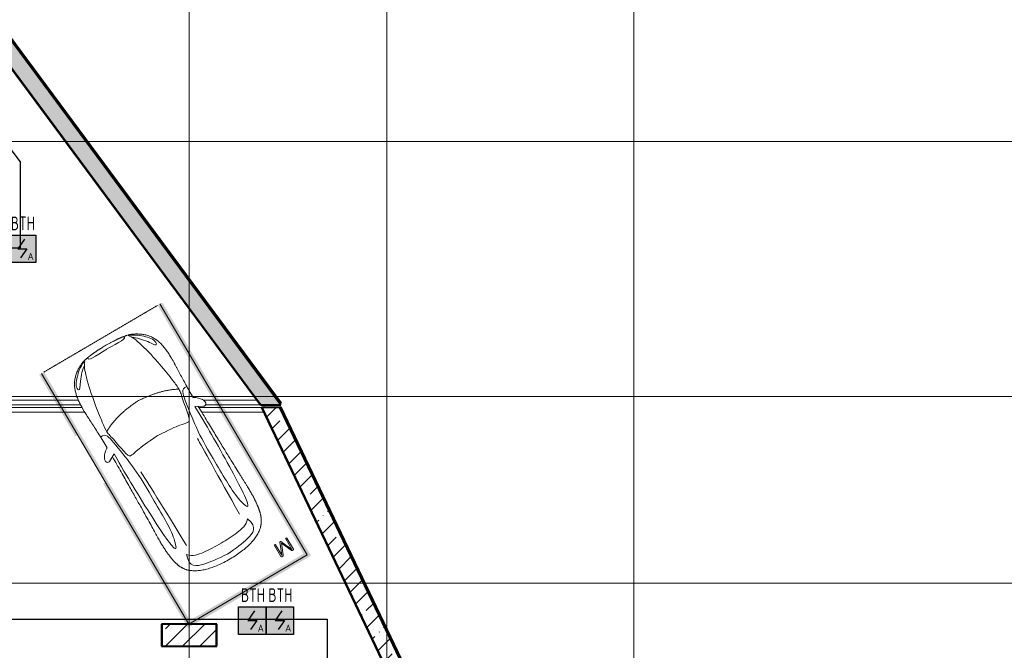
# Model space of a CAD drawing. Header units: millimetres. Extents: x -135639 to 224623, y -383017 to -59102.
# Tile 464 of 494: x 121925 to 139860, y -119847 to -108353. Entities that reach past the tile are written whole.
import ezdxf
from ezdxf.enums import TextEntityAlignment as Align

# ---------------------------------------------------------------- set-up
doc = ezdxf.new("R2010")
doc.units = ezdxf.units.MM
for name, pattern in [('CONTINOUS', [0]), ('Линия сетки', [25, 20, -2.5, 0, -2.5]), ('Невидимые', [5, 3, -2]), ('Штрих_3_3_', [6, 3, -3])]:
    doc.linetypes.add(name, pattern=pattern)
for name, color, linetype, lineweight in [('A-000-M_MASS', 7, 'Continuous', 18), ('A-200-M_WALL', 7, 'Continuous', 18), ('A-200-M_WALL_EXT', 7, 'Continuous', 18), ('A-200-M_WALL_INT', 7, 'Continuous', 18), ('A-200-M_WALL_PAT', 7, 'Continuous', 40), ('C-953-M_PARKING', 7, 'Continuous', 18), ('C-953-MH_PARKING', 7, 'Невидимые', 18), ('S-280-M_COLUMN', 7, 'Continuous', 18), ('Z-030-M_GRID', 7, 'Continuous', 9), ('ПС', 7, 'Continuous', 40), ('СС-011-ПОЖ-СИГНАЛИЗАЦИЯ', 1, 'Continuous', 30)]:
    doc.layers.add(name, color=color, linetype=linetype, lineweight=lineweight)
doc.styles.add('1111', font='isocpeur.ttf')
pattern_1 = [(45, (0, 0), (-314.309, 314.309), []), (45, (314.3, 0), (-314.309, 314.309), [555.625, -111.125, 3.353, -107.772])]

# ---------------------------------------------------------------- blocks, each defined once
blk = doc.blocks.new('A_PAR_Parking - M-2663509-B1_-7_650_')
at = {"layer": 'C-953-M_PARKING', "true_color": 0xf7f9fb}
blk.add_hatch(color=7, dxfattribs=at).paths.add_polyline_path([(-1300, 2650), (-1300, 1350), (-1250, 1350), (-1250, 350), (-1300, 350), (-1300, -2700), (1300, -2700), (1300, 2650), (1200, 2650), (1200, -2600), (-1200, -2600), (-1200, 2650)])
at = {"layer": 'A-000-M_MASS', "color": 253, "true_color": 0xaaaaaa}
for p, q in [((-853, 717), (-993, 639)), ((-906, 687), (-993, 639)), ((853, 717), (993, 639)), ((993, 639), (906, 687))]:
    blk.add_line(p, q, dxfattribs=at)
for centre, start, end in [((-1010, 678), 223.4184, 293.9305), ((1010, 678), 246.0695, 316.5816)]:
    blk.add_arc(centre, 42.2, start, end, dxfattribs=at)
for points, knots in [([(-908, 876), (-908, 976), (-911, 1161), (-920, 1362), (-926, 1508), (-930, 1645), (-930, 1769), (-922, 1880), (-911, 1957), (-894, 2031), (-871, 2100), (-841, 2165), (-809, 2216), (-779, 2254), (-754, 2281), (-727, 2307), (-698, 2332), (-667, 2355), (-636, 2376), (-604, 2395), (-574, 2412), (-545, 2426), (-519, 2438), (-500, 2445), (-485, 2450), (-474, 2453), (-463, 2456), (-452, 2458), (-440, 2461), (-428, 2463), (-414, 2466), (-402, 2468), (-391, 2470), (-383, 2471), (-376, 2473), (-370, 2474), (-363, 2475), (-356, 2476), (-349, 2477), (-343, 2478), (-337, 2479), (-330, 2480), (-324, 2481), (-317, 2481), (-309, 2482), (-301, 2483), (-293, 2484), (-285, 2485), (-276, 2486), (-263, 2487), (-249, 2488), (-235, 2489), (-223, 2490), (-211, 2491), (-199, 2492), (-186, 2493), (-168, 2494), (-148, 2495), (-127, 2496), (-106, 2497), (-77, 2498), (-40, 2500), (-13, 2501), (1, 2501)], [-1, -1, -1, -1, -0.913265, -0.826531, -0.783163, -0.739796, -0.653061, -0.612245, -0.571429, -0.530612, -0.489796, -0.44898, -0.408163, -0.387755, -0.367347, -0.346939, -0.326531, -0.306122, -0.285714, -0.265306, -0.244898, -0.22449, -0.204082, -0.183673, -0.173469, -0.163265, -0.153061, -0.142857, -0.132653, -0.122449, -0.112245, -0.102041, -0.096939, -0.091837, -0.086735, -0.084184, -0.081633, -0.076531, -0.07398, -0.071429, -0.068878, -0.066327, -0.063776, -0.061224, -0.058673, -0.056122, -0.053571, -0.05102, -0.048469, -0.045918, -0.040816, -0.038265, -0.035714, -0.033163, -0.030612, -0.028061, -0.02551, -0.020408, -0.017857, -0.015306, -0.010204, -0.005102, 0, 0, 0, 0]), ([(-480, 2441), (-586, 2392), (-719, 2283), (-847, 2128), (-828, 2057)], [0, 0, 0, 0, 0.53668, 1.024735, 1.024735, 1.024735, 1.024735]), ([(-828, 2057), (-803, 2016), (-728, 2173), (-566, 2339), (-505, 2381)], [0, 0, 0, 0, 0.497572, 1.022643, 1.022643, 1.022643, 1.022643]), ([(-459, 2446), (-508, 2398), (-601, 2147), (-696, 1684), (-744, 1354), (-774, 1106), (-734, 996), (-660, 552), (-618, 522), (-447, 565), (-234, 590), (-2, 602)], [0, 0, 0, 0, 0.884172, 2.058368, 3.212407, 3.977765, 4.871213, 5.547774, 6.288901, 6.772879, 7.454401, 7.454401, 7.454401, 7.454401]), ([(1, 2501), (22, 2500), (51, 2499), (88, 2498), (113, 2497), (137, 2496), (160, 2494), (181, 2493), (201, 2492), (219, 2491), (237, 2489), (253, 2488), (268, 2487), (282, 2485), (295, 2484), (307, 2483), (320, 2481), (330, 2480), (338, 2479), (345, 2478), (350, 2477), (356, 2476), (361, 2475), (366, 2474), (371, 2473), (377, 2472), (385, 2471), (393, 2469), (403, 2467), (416, 2465), (434, 2462), (454, 2458), (476, 2453), (498, 2446), (521, 2437), (555, 2422), (605, 2396), (669, 2355), (730, 2307), (773, 2263), (802, 2225), (823, 2195), (841, 2164), (857, 2132), (871, 2099), (887, 2053), (904, 1994), (915, 1931), (922, 1879), (926, 1839), (928, 1798), (930, 1756), (930, 1720), (931, 1690), (931, 1667), (930, 1645), (930, 1621), (929, 1598), (929, 1566), (927, 1526), (925, 1459), (919, 1336), (911, 1145), (908, 970), (908, 876)], [-1, -1, -1, -1, -0.992347, -0.98852, -0.984694, -0.980867, -0.977041, -0.973214, -0.969388, -0.965561, -0.961735, -0.957908, -0.954082, -0.950255, -0.946429, -0.942602, -0.938776, -0.933673, -0.931122, -0.928571, -0.92602, -0.923469, -0.920918, -0.918367, -0.915816, -0.913265, -0.908163, -0.903061, -0.897959, -0.887755, -0.877551, -0.857143, -0.836735, -0.816327, -0.795918, -0.77551, -0.734694, -0.693878, -0.653061, -0.612245, -0.591837, -0.571429, -0.55102, -0.530612, -0.510204, -0.489796, -0.44898, -0.408163, -0.387755, -0.367347, -0.346939, -0.326531, -0.306122, -0.295918, -0.285714, -0.27551, -0.265306, -0.255102, -0.244898, -0.22449, -0.204082, -0.163265, -0.081633, 0, 0, 0, 0]), ([(459, 2446), (508, 2398), (601, 2147), (696, 1684), (744, 1354), (774, 1106), (734, 996), (660, 552), (618, 522), (447, 565), (234, 590), (2, 602)], [0, 0, 0, 0, 0.884172, 2.058368, 3.212407, 3.977765, 4.871213, 5.547774, 6.288901, 6.772879, 7.454401, 7.454401, 7.454401, 7.454401]), ([(480, 2441), (586, 2392), (719, 2283), (847, 2128), (828, 2057)], [0, 0, 0, 0, 0.53668, 1.024735, 1.024735, 1.024735, 1.024735]), ([(828, 2057), (803, 2016), (728, 2173), (566, 2339), (505, 2381)], [0, 0, 0, 0, 0.497572, 1.022643, 1.022643, 1.022643, 1.022643]), ([(-908, 1106), (-792, 1130), (-753, 859), (-663, 332), (-655, -196), (-661, -684), (-663, -1068), (-764, -1443), (-817, -1157), (-842, -605), (-857, -17), (-857, 454), (-853, 717)], [0, 0, 0, 0, 1.013953, 2.476159, 4.172855, 5.704608, 7.082231, 8.244161, 9.589947, 11.154659, 12.917121, 14.362976, 14.362976, 14.362976, 14.362976]), ([(908, 1106), (792, 1130), (753, 859), (663, 332), (655, -196), (661, -684), (663, -1068), (764, -1443), (817, -1157), (842, -605), (857, -17), (857, 454), (853, 717)], [0, 0, 0, 0, 1.013953, 2.476159, 4.172855, 5.704608, 7.082231, 8.244161, 9.589947, 11.154659, 12.917121, 14.362976, 14.362976, 14.362976, 14.362976]), ([(-1041, 649), (-1044, 652), (-1049, 657), (-1053, 664), (-1055, 669), (-1057, 675), (-1058, 682), (-1058, 688), (-1058, 702), (-1052, 723), (-1036, 756), (-1011, 790), (-985, 818), (-962, 839), (-944, 853), (-926, 866), (-914, 873), (-908, 876)], [-1, -1, -1, -1, -0.941667, -0.9125, -0.883333, -0.854167, -0.825, -0.795833, -0.766667, -0.65, -0.533333, -0.4, -0.266667, -0.2, -0.133333, -0.066667, 0, 0, 0, 0]), ([(908, 876), (913, 873), (923, 867), (944, 853), (971, 832), (1000, 803), (1026, 771), (1043, 742), (1053, 719), (1057, 703), (1059, 690), (1058, 680), (1056, 673), (1054, 666), (1050, 658), (1045, 652), (1041, 649)], [-1, -1, -1, -1, -0.941667, -0.883333, -0.766667, -0.65, -0.533333, -0.4, -0.333333, -0.266667, -0.2, -0.166667, -0.133333, -0.1, -0.066667, 0, 0, 0, 0]), ([(0, -2004), (-45, -2004), (-132, -2001), (-252, -1991), (-362, -1974), (-462, -1950), (-551, -1921), (-630, -1886), (-686, -1853), (-726, -1824), (-753, -1802), (-774, -1782), (-789, -1766), (-799, -1753), (-809, -1740), (-819, -1727), (-828, -1714), (-836, -1701), (-844, -1688), (-851, -1674), (-858, -1661), (-864, -1647), (-870, -1634), (-876, -1620), (-881, -1606), (-885, -1592), (-890, -1578), (-894, -1565), (-897, -1551), (-901, -1537), (-904, -1524), (-907, -1510), (-909, -1497), (-912, -1483), (-914, -1470), (-916, -1457), (-918, -1444), (-919, -1432), (-921, -1419), (-923, -1403), (-925, -1383), (-928, -1361), (-930, -1339), (-932, -1318), (-934, -1290), (-936, -1257), (-938, -1218), (-939, -1179), (-940, -1139), (-940, -1097), (-939, -1039), (-938, -958), (-934, -846), (-931, -714), (-926, -559), (-923, -376), (-919, -163), (-915, 82), (-911, 315), (-908, 521), (-907, 631), (-906, 687)], [-1, -1, -1, -1, -0.97619, -0.952381, -0.928571, -0.904762, -0.880952, -0.857143, -0.833333, -0.821429, -0.809524, -0.797619, -0.791667, -0.785714, -0.779762, -0.77381, -0.767857, -0.761905, -0.755952, -0.75, -0.744048, -0.738095, -0.732143, -0.72619, -0.720238, -0.714286, -0.708333, -0.702381, -0.696429, -0.690476, -0.684524, -0.678571, -0.672619, -0.666667, -0.660714, -0.654762, -0.64881, -0.642857, -0.636905, -0.630952, -0.619048, -0.607143, -0.595238, -0.583333, -0.571429, -0.547619, -0.52381, -0.5, -0.47619, -0.452381, -0.428571, -0.380952, -0.333333, -0.285714, -0.238095, -0.190476, -0.142857, -0.095238, -0.047619, -0.02381, 0, 0, 0, 0]), ([(906, 687), (907, 631), (908, 521), (911, 367), (913, 222), (916, 41), (919, -163), (923, -376), (926, -559), (930, -688), (932, -780), (934, -844), (936, -902), (938, -956), (939, -1007), (940, -1053), (940, -1097), (940, -1139), (939, -1179), (938, -1218), (936, -1257), (934, -1290), (932, -1318), (930, -1339), (928, -1361), (925, -1383), (923, -1403), (921, -1419), (919, -1432), (918, -1444), (916, -1457), (914, -1470), (912, -1483), (909, -1497), (907, -1510), (904, -1524), (901, -1537), (897, -1551), (894, -1565), (890, -1578), (885, -1592), (881, -1606), (876, -1620), (870, -1634), (864, -1647), (858, -1661), (851, -1674), (844, -1688), (836, -1701), (828, -1714), (819, -1727), (809, -1740), (799, -1753), (789, -1766), (774, -1782), (753, -1802), (726, -1824), (686, -1853), (607, -1900), (495, -1942), (362, -1974), (252, -1991), (132, -2001), (45, -2004), (0, -2004)], [-1, -1, -1, -1, -0.97619, -0.952381, -0.928571, -0.904762, -0.857143, -0.809524, -0.761905, -0.714286, -0.690476, -0.666667, -0.642857, -0.619048, -0.595238, -0.571429, -0.547619, -0.52381, -0.5, -0.47619, -0.452381, -0.428571, -0.416667, -0.404762, -0.392857, -0.380952, -0.369048, -0.363095, -0.357143, -0.35119, -0.345238, -0.339286, -0.333333, -0.327381, -0.321429, -0.315476, -0.309524, -0.303571, -0.297619, -0.291667, -0.285714, -0.279762, -0.27381, -0.267857, -0.261905, -0.255952, -0.25, -0.244048, -0.238095, -0.232143, -0.22619, -0.220238, -0.214286, -0.208333, -0.202381, -0.190476, -0.178571, -0.166667, -0.142857, -0.095238, -0.071429, -0.047619, -0.02381, 0, 0, 0, 0]), ([(-643, -1535), (-732, -1765), (-468, -1855), (-203, -1891), (-2, -1902)], [0, 0, 0, 0, 0.867049, 1.684227, 1.684227, 1.684227, 1.684227]), ([(-643, -1535), (-570, -1622), (-349, -1664), (-124, -1672), (-2, -1676)], [0, 0, 0, 0, 0.616728, 1.242165, 1.242165, 1.242165, 1.242165]), ([(643, -1535), (732, -1765), (468, -1855), (203, -1891), (2, -1902)], [0, 0, 0, 0, 0.867049, 1.684227, 1.684227, 1.684227, 1.684227]), ([(643, -1535), (570, -1622), (349, -1664), (124, -1672), (2, -1676)], [0, 0, 0, 0, 0.616728, 1.242165, 1.242165, 1.242165, 1.242165])]:
    blk.add_open_spline(points, degree=3, knots=knots, dxfattribs=at)
for points, degree in [([(-376, 2470), (-425, 2412), (-257, 2425), (-2, 2432)], 3), ([(376, 2470), (425, 2412), (257, 2425), (2, 2432)], 3), ([(-2, 1330), (-478, 1299), (-762, 1135)], 2), ([(2, 1330), (478, 1299), (762, 1135)], 2), ([(-599, 190), (-592, 24), (-575, -588), (-560, -1389)], 3), ([(599, 190), (592, 24), (575, -588), (560, -1389)], 3)]:
    blk.add_open_spline(points, degree=degree, dxfattribs=at)
at = {"layer": 'C-953-M_PARKING', "color": 253, "true_color": 0xaaaaaa}
for p, q in [((-1250, -2650), (-1250, 2650)), ((1250, 2650), (1250, -2650)), ((823, -2198), (822, -2200)), ((822, -2200), (823, -2198)), ((822, -2200), (822, -2434)), ((825, -2196), (823, -2198)), ((823, -2198), (825, -2196)), ((828, -2195), (825, -2196)), ((834, -2195), (828, -2195)), ((840, -2195), (834, -2195)), ((844, -2196), (840, -2195)), ((846, -2198), (844, -2196)), ((844, -2196), (846, -2198)), ((846, -2200), (846, -2198)), ((846, -2198), (846, -2200)), ((938, -2199), (846, -2425)), ((846, -2425), (846, -2200)), ((869, -2430), (950, -2232)), ((939, -2197), (938, -2199)), ((938, -2199), (939, -2197)), ((941, -2196), (939, -2197)), ((939, -2197), (941, -2196)), ((944, -2195), (941, -2196)), ((949, -2195), (944, -2195)), ((953, -2195), (949, -2195)), ((950, -2232), (1037, -2429)), ((956, -2196), (953, -2195)), ((958, -2197), (956, -2196)), ((956, -2196), (958, -2197)), ((960, -2199), (958, -2197)), ((958, -2197), (960, -2199)), ((1059, -2425), (960, -2199)), ((1061, -2196), (1059, -2198)), ((1059, -2198), (1061, -2196)), ((1059, -2198), (1059, -2200)), ((1059, -2200), (1059, -2198)), ((1059, -2200), (1059, -2425)), ((1065, -2195), (1061, -2196)), ((1070, -2195), (1065, -2195)), ((1076, -2195), (1070, -2195)), ((1080, -2196), (1076, -2195)), ((1082, -2198), (1080, -2196)), ((1080, -2196), (1082, -2198)), ((1083, -2200), (1082, -2198)), ((1082, -2198), (1083, -2200)), ((1083, -2434), (1083, -2200)), ((822, -2434), (826, -2443)), ((826, -2443), (833, -2446)), ((833, -2446), (846, -2446)), ((846, -2446), (855, -2445)), ((855, -2445), (861, -2442)), ((861, -2442), (866, -2437)), ((866, -2437), (869, -2430)), ((1037, -2429), (1041, -2437)), ((1041, -2437), (1046, -2442)), ((1046, -2442), (1051, -2445)), ((1051, -2445), (1058, -2446)), ((1058, -2446), (1072, -2446)), ((1072, -2446), (1075, -2445)), ((1075, -2445), (1079, -2443)), ((1079, -2443), (1082, -2440)), ((1082, -2440), (1083, -2434)), ((1250, -2650), (-1250, -2650))]:
    blk.add_line(p, q, dxfattribs=at)
at = {"layer": 'C-953-MH_PARKING', "color": 253, "linetype": 'Штрих_3_3_', "true_color": 0xaaaaaa}
blk.add_line((-1200, 2650), (1200, 2650), dxfattribs=at)
blk = doc.blocks.new('CP_ДШ_Hanytex_TopJoint 24C - CP_ДШ_Hanytex_TopJoint 24C-3950254-B1_-7_650_')
at = {"layer": 'A-000-M_MASS', "color": 253, "true_color": 0xaaaaaa}
for p, q in [((1380, 110), (0, 110)), ((1421, 25), (0, 25)), ((0, 25), (0, -25)), ((0, -25), (0, 25)), ((4632, 110), (3655, 110)), ((4695, 25), (3698, 25)), ((4765, -25), (4765, 25)), ((4765, 25), (4765, -25)), ((0, -25), (1448, -25)), ((1497, -110), (0, -110)), ((3576, -25), (4722, -25)), ((4760, -110), (3628, -110))]:
    blk.add_line(p, q, dxfattribs=at)
blk = doc.blocks.new('135_SLK_GD_AR_rvt-1-B1_-7_650_')
at = {"layer": 'A-200-M_WALL_INT', "color": 253, "lineweight": 40, "true_color": 0xaaaaaa}
for p, q in [((119103, 98183), (134446, 77449)), ((134448, 77450), (119105, 98185)), ((134446, 77449), (134448, 77450)), ((134472, 77400), (134470, 77399)), ((134470, 77399), (137778, 70459)), ((137780, 70460), (134472, 77400)), ((132650, 73452), (132648, 73452)), ((132648, 73452), (132648, 73048)), ((133652, 73452), (132650, 73452)), ((133652, 73450), (133652, 73452)), ((133652, 73048), (133652, 73450)), ((132648, 73048), (132650, 73048)), ((132650, 73048), (133650, 73048)), ((133650, 73048), (133652, 73048))]:
    blk.add_line(p, q, dxfattribs=at)
at = {"layer": 'A-000-M_MASS', "color": 253, "lineweight": 18, "true_color": 0xaaaaaa}
blk.add_blockref('CP_ДШ_Hanytex_TopJoint 24C - CP_ДШ_Hanytex_TopJoint 24C-3950254-B1_-7_650_', (129750, 77425), dxfattribs=at)
at = {"layer": 'C-953-M_PARKING', "color": 253, "lineweight": 18, "true_color": 0xaaaaaa, "rotation": 30.41155868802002}
blk.add_blockref('A_PAR_Parking - M-2663509-B1_-7_650_', (132881, 76368), dxfattribs=at)
blk = doc.blocks.new('Бетон-Прямоугольная-Колонна - CLM_Подземные этажи_В40-400х1000-V205-B1_-7_650_')
at = {"layer": 'S-280-M_COLUMN', "lineweight": 9, "true_color": 0xaaaaaa}
h = blk.add_hatch(dxfattribs=at)
h.set_pattern_fill('FP_91', color=253, style=0, pattern_type=2)
h.set_pattern_definition([(135, (73250, -133150), (-314.309, -314.309), []), (135, (73250, -132835.7), (-314.309, -314.309), [555.625, -111.125, 3.353, -107.772])])
h.paths.add_polyline_path([(200, 500), (-200, 500), (-200, -500), (200, -500), (200, 323)])
at = {"layer": 'S-280-M_COLUMN', "color": 253, "lineweight": 40, "true_color": 0xaaaaaa}
for p, q in [((200, 500), (-200, 500)), ((-200, 500), (-200, -500)), ((200, -500), (200, 500)), ((-200, -500), (200, -500))]:
    blk.add_line(p, q, dxfattribs=at)
blk = doc.blocks.new('135_SLK_GD_KR_rvt-1-B1_-7_650_')
at = {"layer": 'A-200-M_WALL_PAT', "lineweight": 9, "true_color": 0xaaaaaa}
h = blk.add_hatch(dxfattribs=at)
h.set_pattern_fill('FP_20', color=253, style=0, pattern_type=2)
h.set_pattern_definition(pattern_1)
h.paths.add_polyline_path([(134448, 77450), (134821, 77450), (93228, 133659), (92867, 133644), (134293, 77659)])
h = blk.add_hatch(dxfattribs=at)
h.set_pattern_fill('FP_20', color=253, style=0, pattern_type=2)
h.set_pattern_definition(pattern_1)
h.paths.add_polyline_path([(143012, 59485), (143283, 59614), (134804, 77400), (134472, 77400), (141750, 62132)])
at = {"layer": 'A-200-M_WALL', "color": 253, "lineweight": 40, "true_color": 0xaaaaaa}
for p, q in [((134708, 77607), (93231, 133659)), ((134711, 77609), (93236, 133659)), ((134714, 77611), (93240, 133660)), ((134810, 77468), (134708, 77607)), ((134813, 77471), (134711, 77609)), ((134817, 77473), (134714, 77611)), ((143221, 59749), (134806, 77401)), ((143225, 59751), (134810, 77403)), ((143228, 59753), (134813, 77404))]:
    blk.add_line(p, q, dxfattribs=at)
at = {"layer": 'A-200-M_WALL_EXT', "color": 253, "lineweight": 40, "true_color": 0xaaaaaa}
for p, q in [((134821, 77450), (93228, 133659)), ((93228, 133659), (134706, 77605)), ((134722, 77617), (93253, 133660)), ((114033, 105039), (134448, 77450)), ((134706, 77605), (134808, 77467)), ((134825, 77479), (134722, 77617)), ((134808, 77467), (134825, 77479)), ((134448, 77450), (134821, 77450)), ((134804, 77400), (134472, 77400)), ((134472, 77400), (143012, 59485)), ((134822, 77409), (134804, 77400)), ((143283, 59614), (134804, 77400)), ((134804, 77400), (143219, 59748)), ((143237, 59757), (134822, 77409))]:
    blk.add_line(p, q, dxfattribs=at)
at = {"layer": 'S-280-M_COLUMN', "color": 253, "lineweight": 18, "true_color": 0xaaaaaa, "rotation": 269.9999999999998}
blk.add_blockref('Бетон-Прямоугольная-Колонна - CLM_Подземные этажи_В40-400х1000-V205-B1_-7_650_', (133150, 73250), dxfattribs=at)
blk = doc.blocks.new('-1 эт')
at = {"layer": 'Z-030-M_GRID', "color": 253, "linetype": 'Линия сетки', "true_color": 0xaaaaaa}
for p, q in [((133150, -19693), (133150, 133719.9)), ((136750, -19692.8), (136750, 133719.9)), ((141250, -19692.5), (141250, 133719.9)), ((155946.6, 82250), (-3683.1, 82250)), ((155946.9, 77600), (-3682.8, 77600)), ((155947.1, 74200), (-3682.6, 74200))]:
    blk.add_line(p, q, dxfattribs=at)
at = {"lineweight": 5}
for name in ['135_SLK_GD_KR_rvt-1-B1_-7_650_', '135_SLK_GD_AR_rvt-1-B1_-7_650_']:
    blk.add_blockref(name, (0, 0), dxfattribs=at)
blk = doc.blocks.new('*U4706')
at = {"lineweight": 35, "true_color": 0xffffff}
h = blk.add_hatch(color=7, dxfattribs=at)
h.dxf.hatch_style = 1
h.paths.add_polyline_path([(0, 500), (0, 0), (500, 0), (500, 500)])
at = {"color": 1, "linetype": 'ByBlock', "lineweight": -2}
for p, q in [((289, 426), (167, 250)), ((167, 250), (333, 250)), ((333, 250), (219, 86))]:
    blk.add_line(p, q, dxfattribs=at)
at = {"color": 1, "linetype": 'ByBlock', "lineweight": -2, "ltscale": 0.1}
blk.add_lwpolyline([(0, 500), (500, 500), (500, 0), (0, 0)], close=True, dxfattribs=at)
at = {"color": 1, "linetype": 'ByBlock', "lineweight": -2, "ltscale": 1000, "style": '1111'}
blk.add_text('A', height=128, dxfattribs=at).set_placement((403, 49), align=Align.CENTER)
at = {"color": 0, "linetype": 'ByBlock', "lineweight": -2, "style": '1111'}
blk.add_attdef('INDEX', (-63, -235), '', height=125, dxfattribs=at)
at = {"color": 0, "linetype": 'ByBlock', "lineweight": -2, "style": '1111', "flags": 1}
for tag, p in [('NAME_DEVICE', (-64, -421)), ('NUM_POM', (-82, -847))]:
    blk.add_attdef(tag, p, '', height=125, dxfattribs=at)
at = {"color": 0, "linetype": 'ByBlock', "lineweight": -2, "style": '1111', "width": 0.7}
blk.add_attdef('NUM_DEVICE', (-64, -630), '', height=125, dxfattribs=at)

msp = doc.modelspace()

# ---------------------------------------------------------------- linework, layer by layer
at = {"layer": 'СС-011-ПОЖ-СИГНАЛИЗАЦИЯ', "lineweight": 30}
for points in [[(122698, -162654), (122698, -148633), (119806, -148633), (119806, -145337), (118848, -145337), (118848, -137262), (120179, -137262), (120179, -130022), (119168, -130022), (119168, -123889), (119585, -123889), (119585, -117740), (119156, -117740), (119156, -113905), (115047, -113905), (115047, -112512), (121943, -112512), (121943, -110945), (118946, -106971)], [(119585, -119282), (127527, -119282), (127527, -124808), (125850, -124808), (125850, -129712), (127651, -129712), (127651, -135325), (125651, -135325), (125651, -136561), (129332, -136561), (129332, -134183), (131853, -134183), (131853, -134959), (129640, -134959), (129640, -137014), (125651, -137014), (125651, -139962), (132182, -139962), (132182, -139569), (135178, -139569), (135178, -145029), (120621, -145029), (120621, -145876), (119806, -145876)]]:
    msp.add_lwpolyline(points, dxfattribs=at)

# ---------------------------------------------------------------- block references
msp.add_blockref('-1 эт', (-8137, -192821))
at = {"layer": 'ПС', "color": 7, "linetype": 'CONTINOUS', "lineweight": 30, "ltscale": 100}
ref = msp.add_blockref('*U4706', (121722, -112781), dxfattribs=dict(at, xscale=1.000736, yscale=1.000736, zscale=1.000736))
ref.add_attrib('NUM_DEVICE', 'BTH', dxfattribs={"layer": '0', "color": 0, "linetype": 'ByBlock', "lineweight": -2, "ltscale": 100, "height": 250.2, "style": '1111', "width": 0.7}).set_placement((121983, -112191), align=Align.CENTER)
ref = msp.add_blockref('*U4706', (125913, -119557), dxfattribs=dict(at, xscale=1.000736, yscale=1.000736, zscale=1.000736))
ref.add_attrib('NUM_DEVICE', 'BTH', dxfattribs={"layer": '0', "color": 0, "linetype": 'ByBlock', "lineweight": -2, "ltscale": 100, "height": 250.2, "style": '1111', "width": 0.7}).set_placement((126175, -118966), align=Align.CENTER)
ref = msp.add_blockref('*U4706', (126413, -119557), dxfattribs=dict(at, xscale=1.000736, yscale=1.000736, zscale=1.000736))
ref.add_attrib('NUM_DEVICE', 'BTH', dxfattribs={"layer": '0', "color": 0, "linetype": 'ByBlock', "lineweight": -2, "ltscale": 100, "height": 250.2, "style": '1111', "width": 0.7}).set_placement((126675, -118966), align=Align.CENTER)

doc.saveas('drawing.dxf')
